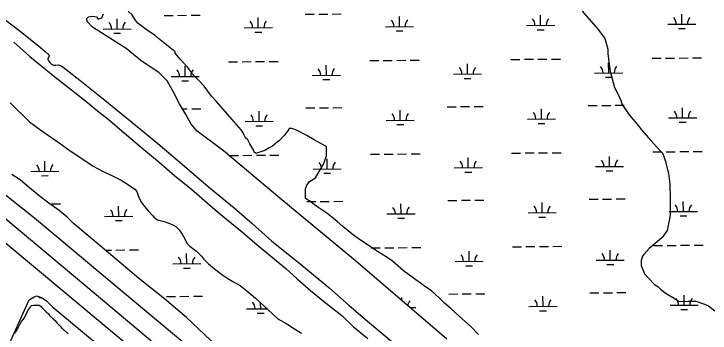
# Model space of a CAD drawing. Extents: x 3568792 to 3606828, y 529143 to 554785.
# Drawn here: x 3578869 to 3581344, y 547950 to 549084 of the extents above; entities that cross this region are included whole.
import ezdxf

# ---------------------------------------------------------------- set-up
doc = ezdxf.new("R2010")
doc.units = 0
for name, color, linetype in [('V-LEVE-TOET', 7, 'Continuous'), ('V-ROAD-CNTR', 7, 'Continuous'), ('V-SITE-VEGE', 7, 'Continuous'), ('V-TOPO-SHOR', 7, 'Continuous'), ('V-WETL-SWMP', 7, 'Continuous')]:
    doc.layers.add(name, color=color, linetype=linetype)

msp = doc.modelspace()

# ---------------------------------------------------------------- linework, layer by layer
at = {"layer": 'V-LEVE-TOET'}
for points in [[(3578836.9, 549064.6), (3578891.3, 549022.8), (3578963.3, 548965.2), (3578979.6, 548950.9), (3578993.1, 548938.7), (3578994.8, 548934.9), (3578992.2, 548929), (3578989.6, 548925.5), (3578990.2, 548922)], [(3578868.2, 548983.9), (3578926.2, 548933.1), (3578977, 548891), (3579014.2, 548860.9), (3579079.1, 548809.2), (3579130.9, 548769.5), (3579160.7, 548744.3), (3579203.7, 548710.5), (3579260.7, 548662), (3579323.9, 548608.5), (3579385.3, 548557.7), (3579440, 548509.8), (3579465.2, 548489.9), (3579493.6, 548467.1), (3579519.3, 548445.2), (3579547.1, 548421.2), (3579574.3, 548397.6), (3579592.1, 548382.7), (3579625.2, 548354.9), (3579675.8, 548313.4), (3579741, 548258.2), (3579836.1, 548179.6), (3579876.1, 548143.4), (3579923.2, 548101.3), (3579970, 548063.9), (3580035, 548012.2), (3580076.2, 547972.8), (3580127.1, 547930.7)], [(3578990.2, 548922), (3578992.2, 548917), (3578997.5, 548910.3), (3579003, 548905.3), (3579010.1, 548901.5), (3579018.5, 548901.5), (3579027.9, 548902.7)], [(3579027.9, 548902.7), (3579035.2, 548900.4), (3579044, 548894.8), (3579103.9, 548849), (3579185.8, 548781.8), (3579275.3, 548709.6), (3579381.2, 548623.7), (3579475.7, 548543.4), (3579560.8, 548469.8), (3579651.8, 548395.3), (3579716.1, 548339.2), (3579786.3, 548277.3), (3579885.5, 548196.9), (3579988.7, 548112.5), (3580060.7, 548048.5), (3580125.6, 547992.4), (3580220.6, 547913.2)]]:
    msp.add_lwpolyline(points, dxfattribs=at)
at = {"layer": 'V-ROAD-CNTR'}
msp.add_lwpolyline([(3580545.7, 546846.9), (3576922, 549869.5), (3574953.9, 551511), (3573655.7, 552639.7), (3573536.8, 552738.9)], dxfattribs=at)
at = {"layer": 'V-SITE-VEGE'}
for points in [[(3579486.8, 548893.3), (3579482.1, 548898), (3579472.7, 548909), (3579460.1, 548923.1), (3579442.9, 548945), (3579442.9, 548949.7), (3579383.3, 548996.7), (3579370.7, 549007.7), (3579344.1, 549024.9), (3579311.1, 549049.9), (3579300.1, 549062.5), (3579289.1, 549081.3), (3579275, 549093.8)], [(3580889.7, 549093.4), (3580946.1, 549029.2), (3580969.7, 548996.3), (3580980.7, 548958.7), (3580980.7, 548943), (3580983.8, 548913.2), (3580988.6, 548880.3), (3581004.3, 548822.3), (3581018.4, 548795.7), (3581026.3, 548776.9), (3581031, 548762.8), (3581056.1, 548725.2), (3581089, 548686), (3581100, 548671.9), (3581133, 548634.3), (3581169.1, 548595.2), (3581173.8, 548592), (3581178.5, 548581.1), (3581184.8, 548563.8), (3581195.8, 548516.8), (3581200.5, 548479.2), (3581202.1, 548429), (3581202.1, 548371), (3581200.6, 548361.6), (3581191.2, 548314.6), (3581174, 548289.5), (3581147.4, 548267.5), (3581127, 548250.3), (3581108.2, 548229.9), (3581103.5, 548223.6), (3581098.8, 548207.9), (3581098.8, 548190.7), (3581111.4, 548160.9), (3581125.5, 548145.2), (3581145.9, 548123.3), (3581158.4, 548115.5), (3581169.4, 548104.5), (3581188.2, 548090.4), (3581216.5, 548074.8), (3581232.2, 548063.8), (3581233.7, 548062.2), (3581266.6, 548063.8), (3581293.3, 548063.8), (3581324.7, 548052.9), (3581338.8, 548046.6), (3581360.7, 548029.4)], [(3580520.6, 547945.7), (3580495.5, 547970.8), (3580451.5, 548009.9), (3580423.3, 548036.5), (3580399.8, 548056.9), (3580382.5, 548074.1), (3580354.3, 548099.2), (3580327.6, 548118), (3580285.3, 548149.3), (3580253.9, 548171.2), (3580214.7, 548205.7), (3580192.7, 548221.3), (3580161.4, 548240.1), (3580139.4, 548255.8), (3580101.8, 548280.8), (3580076.7, 548298.1), (3580039, 548329.4), (3580018.6, 548346.6), (3579999.8, 548362.3), (3579981, 548376.4), (3579952.8, 548395.2), (3579937.1, 548406.1), (3579919.8, 548420.2), (3579912, 548424.9), (3579905.7, 548428), (3579905.7, 548462.5), (3579910.4, 548475.1), (3579919.8, 548489.2), (3579941.7, 548501.8), (3579954.2, 548523.7), (3579969.9, 548550.4), (3579980.8, 548580.2), (3579980.8, 548613.1), (3579968.3, 548619.3), (3579936.9, 548636.6), (3579910.2, 548652.2), (3579874.2, 548671), (3579856.9, 548677.3), (3579847.5, 548677.3), (3579845.9, 548674.1), (3579841.2, 548667.8), (3579830.3, 548652.2), (3579813.1, 548634.9), (3579805.2, 548628.6), (3579788, 548614.5), (3579777, 548608.2), (3579761.4, 548598.8), (3579750.4, 548595.7), (3579734.7, 548590.9), (3579730, 548587.8), (3579723.7, 548592.5), (3579722.2, 548598.8), (3579708, 548622.3), (3579700.2, 548636.4), (3579692.3, 548644.2), (3579686.1, 548655.2), (3579684.5, 548661.5), (3579676.6, 548672.4), (3579668.8, 548681.8), (3579643.7, 548710), (3579588.8, 548772.7), (3579571.5, 548791.5), (3579544.9, 548827.5), (3579526, 548847.9), (3579502.5, 548871.4), (3579497.8, 548879.2), (3579486.8, 548893.3)], [(3578872.8, 547949.6), (3578881.6, 547964.5), (3578890.3, 547980.3), (3578896.5, 547991.8), (3578906.1, 548005), (3578910.5, 548012.9), (3578914, 548018.2), (3578918.4, 548030.5), (3578926.3, 548041), (3578928.9, 548046.3), (3578931.6, 548048), (3578938.6, 548048.9), (3578958.8, 548048.9), (3578965, 548046.3), (3578968.5, 548041), (3578977.3, 548031.4), (3578983.4, 548025.2), (3578991.4, 548019.1), (3578995.8, 548012.9), (3579008.1, 548000.7), (3579016, 547994.5), (3579022.1, 547986.6), (3579033.6, 547974.3), (3579039.7, 547968.2), (3579045.9, 547962.9), (3579061.7, 547947.1)]]:
    msp.add_lwpolyline(points, dxfattribs=at)
at = {"layer": 'V-TOPO-SHOR'}
for points in [[(3578762.1, 548502.3), (3578942.4, 548360.2), (3579246.9, 548104.9), (3579684.5, 547740.2), (3579894.8, 547567.3), (3579961.6, 547511.9), (3580216.9, 547300.5)], [(3580151.3, 547259.5), (3579723.6, 547611.6), (3579428.1, 547862.3), (3579124.6, 548117.5), (3578825.5, 548366.4)]]:
    msp.add_lwpolyline(points, dxfattribs=at)
at = {"layer": 'V-WETL-SWMP'}
for p, q in [((3579181.2, 549069.7), (3579187.4, 549084.1)), ((3579402.7, 549078.4), (3579434.7, 549078.7)), ((3579450.7, 549078.8), (3579482.7, 549079.1)), ((3579498.7, 549079.2), (3579530.7, 549079.5)), ((3579904.6, 549082.6), (3579936.6, 549082.9)), ((3579952.6, 549083), (3579984.6, 549083.3)), ((3580000.6, 549083.4), (3580032.6, 549083.7)), ((3580741.7, 549043.3), (3580741.4, 549079.3)), ((3581243.6, 549047.5), (3581243.3, 549083.5)), ((3579128, 549067.7), (3579134.1, 549073.8)), ((3579130, 549057.4), (3579128, 549067.7)), ((3579148.9, 549036.5), (3579130, 549057.4)), ((3579134.1, 549073.8), (3579148.5, 549075.9)), ((3579148.5, 549075.9), (3579162.8, 549073.8)), ((3579162.8, 549073.8), (3579168.9, 549065.6)), ((3579168.9, 549065.6), (3579181.2, 549069.7)), ((3579236, 549030.6), (3579235.7, 549066.6)), ((3579737.9, 549034.8), (3579737.6, 549070.8)), ((3580239.8, 549039), (3580239.5, 549075)), ((3579268.6, 548961.1), (3579148.9, 549036.5)), ((3579186, 549030.1), (3579286, 549031)), ((3579687.9, 549034.4), (3579787.9, 549035.2)), ((3580189.8, 549038.6), (3580289.8, 549039.5)), ((3580691.7, 549042.8), (3580791.7, 549043.7)), ((3581193.6, 549047.1), (3581293.6, 549047.9)), ((3581231.7, 549032), (3581255.7, 549032.2)), ((3579224.1, 549015), (3579248.1, 549015.2)), ((3579726, 549019.3), (3579750, 549019.5)), ((3580227.9, 549023.5), (3580251.9, 549023.7)), ((3580729.8, 549027.7), (3580753.8, 549027.9)), ((3579320.2, 548918.5), (3579268.6, 548961.1)), ((3579385.5, 548874.2), (3579320.2, 548918.5)), ((3579632.1, 548913.8), (3579664.1, 548914.1)), ((3579680.1, 548914.2), (3579712.1, 548914.5)), ((3579728.1, 548914.6), (3579760.1, 548914.9)), ((3579776.1, 548915), (3579808.1, 548915.3)), ((3580134, 548918.1), (3580166, 548918.3)), ((3580181.9, 548918.5), (3580213.9, 548918.7)), ((3580229.9, 548918.9), (3580261.9, 548919.1)), ((3580277.9, 548919.3), (3580309.9, 548919.5)), ((3580481.7, 548870.3), (3580481.4, 548906.3)), ((3580635.8, 548922.3), (3580667.8, 548922.6)), ((3580683.8, 548922.7), (3580715.8, 548923)), ((3580731.8, 548923.1), (3580763.8, 548923.4)), ((3580779.8, 548923.5), (3580811.8, 548923.8)), ((3580983.6, 548874.5), (3580983.3, 548910.5)), ((3581137.7, 548926.5), (3581169.7, 548926.8)), ((3581185.7, 548926.9), (3581217.7, 548927.2)), ((3581233.7, 548927.3), (3581265.7, 548927.6)), ((3581281.7, 548927.7), (3581313.7, 548928)), ((3579477.9, 548861.8), (3579477.6, 548897.8)), ((3579979.8, 548866), (3579979.5, 548902)), ((3579413.6, 548846.1), (3579385.5, 548874.2)), ((3579427.9, 548861.4), (3579527.9, 548862.2)), ((3579929.8, 548865.6), (3580029.8, 548866.4)), ((3580431.7, 548869.8), (3580531.7, 548870.7)), ((3580469.8, 548854.7), (3580493.8, 548854.9)), ((3580933.6, 548874.1), (3581033.6, 548874.9)), ((3580971.7, 548859), (3580995.7, 548859.2)), ((3579435.3, 548808.1), (3579413.6, 548846.1)), ((3579466, 548846.3), (3579490, 548846.5)), ((3579967.9, 548850.5), (3579991.9, 548850.7)), ((3579458, 548764.6), (3579435.3, 548808.1)), ((3578855.6, 548767.9), (3578924.9, 548701)), ((3579478.8, 548729.3), (3579458, 548764.6)), ((3580911.1, 548758.4), (3580943.1, 548758.7)), ((3580959.1, 548758.8), (3580991.1, 548759.1)), ((3581007.1, 548759.3), (3581039.1, 548759.5)), ((3579468.8, 548746.3), (3579485.5, 548746.4)), ((3579501.5, 548746.5), (3579533.5, 548746.8)), ((3579740.7, 548702.1), (3579740.4, 548738.1)), ((3579907.4, 548750), (3579939.4, 548750.2)), ((3579955.4, 548750.4), (3579987.4, 548750.6)), ((3580003.4, 548750.8), (3580035.4, 548751.1)), ((3580242.6, 548706.4), (3580242.3, 548742.4)), ((3580409.3, 548754.2), (3580441.3, 548754.5)), ((3580457.2, 548754.6), (3580489.2, 548754.9)), ((3580505.2, 548755), (3580537.2, 548755.3)), ((3580744.5, 548710.6), (3580744.2, 548746.6)), ((3581246.4, 548714.8), (3581246.1, 548750.8)), ((3579499.7, 548692.2), (3579478.8, 548729.3)), ((3580192.6, 548705.9), (3580292.6, 548706.8)), ((3580694.5, 548710.2), (3580794.5, 548711)), ((3581196.4, 548714.4), (3581296.4, 548715.3)), ((3578924.9, 548701), (3578965.2, 548671.5)), ((3579520.5, 548667.7), (3579499.7, 548692.2)), ((3579690.7, 548701.7), (3579790.7, 548702.6)), ((3579728.8, 548686.6), (3579752.8, 548686.8)), ((3580230.7, 548690.8), (3580254.7, 548691)), ((3580732.6, 548695.1), (3580756.6, 548695.3)), ((3581234.5, 548699.3), (3581258.5, 548699.5)), ((3578965.2, 548671.5), (3579029.7, 548625.9)), ((3579613.9, 548597.2), (3579520.5, 548667.7)), ((3579029.7, 548625.9), (3579069.4, 548597.5)), ((3579069.4, 548597.5), (3579114.4, 548568)), ((3579814.1, 548429.7), (3579613.9, 548597.2)), ((3579778.9, 548582.4), (3579810.9, 548582.7)), ((3580136.8, 548585.4), (3580168.8, 548585.7)), ((3580184.8, 548585.8), (3580216.8, 548586.1)), ((3580232.8, 548586.2), (3580264.8, 548586.5)), ((3580280.8, 548586.6), (3580312.8, 548586.9)), ((3580638.6, 548589.6), (3580670.6, 548589.9)), ((3580686.6, 548590), (3580718.6, 548590.3)), ((3580734.6, 548590.4), (3580766.6, 548590.7)), ((3580782.6, 548590.9), (3580814.6, 548591.1)), ((3581140.5, 548593.9), (3581172.5, 548594.1)), ((3581188.5, 548594.3), (3581220.5, 548594.5)), ((3581236.5, 548594.7), (3581268.5, 548594.9)), ((3581284.5, 548595.1), (3581316.5, 548595.4)), ((3578978.8, 548524.9), (3578978.5, 548560.9)), ((3579114.4, 548568), (3579151.1, 548543.1)), ((3579634.9, 548581.2), (3579666.9, 548581.4)), ((3579682.9, 548581.6), (3579714.9, 548581.8)), ((3579730.9, 548582), (3579762.9, 548582.2)), ((3579982.6, 548533.4), (3579982.3, 548569.4)), ((3580484.5, 548537.6), (3580484.2, 548573.6)), ((3580986.4, 548541.8), (3580986.1, 548577.8)), ((3579151.1, 548543.1), (3579186.1, 548524.8)), ((3579932.6, 548532.9), (3580032.6, 548533.8)), ((3580434.5, 548537.2), (3580534.5, 548538)), ((3580936.4, 548541.4), (3581036.4, 548542.2)), ((3578890.7, 548495), (3578862.2, 548513.9)), ((3578928.8, 548524.5), (3579028.8, 548525.3)), ((3578966.9, 548509.4), (3578990.9, 548509.6)), ((3579186.1, 548524.8), (3579219.8, 548508.8)), ((3579219.8, 548508.8), (3579250, 548493.4)), ((3579970.7, 548517.8), (3579994.7, 548518)), ((3580472.6, 548522.1), (3580496.6, 548522.3)), ((3580974.5, 548526.3), (3580998.5, 548526.5)), ((3578917.9, 548471.9), (3578890.7, 548495)), ((3579250, 548493.4), (3579280.2, 548474.5)), ((3578958.8, 548437.6), (3578917.9, 548471.9)), ((3579280.2, 548474.5), (3579298.6, 548460.9)), ((3579298.6, 548460.9), (3579306.3, 548452.6)), ((3578993.7, 548411.6), (3578958.8, 548437.6)), ((3579306.3, 548452.6), (3579309.8, 548442)), ((3579309.8, 548442), (3579314, 548429.5)), ((3579029.9, 548385.6), (3578993.7, 548411.6)), ((3579002.4, 548409.7), (3579034.4, 548409.9)), ((3579314, 548429.5), (3579322.3, 548414.7)), ((3579322.3, 548414.7), (3579333.6, 548399.4)), ((3580083.3, 548207.1), (3579814.1, 548429.7)), ((3579910.2, 548417.3), (3579942.2, 548417.6)), ((3579958.2, 548417.7), (3579990.2, 548418)), ((3580006.2, 548418.1), (3580038.2, 548418.4)), ((3580245.4, 548373.7), (3580245.1, 548409.7)), ((3580412.1, 548421.5), (3580444.1, 548421.8)), ((3580460.1, 548421.9), (3580492.1, 548422.2)), ((3580508.1, 548422.4), (3580540.1, 548422.6)), ((3580747.3, 548377.9), (3580747, 548413.9)), ((3580913.9, 548425.8), (3580945.9, 548426)), ((3580961.9, 548426.2), (3580993.9, 548426.5)), ((3581009.9, 548426.6), (3581041.9, 548426.9)), ((3581249.2, 548382.2), (3581248.9, 548418.2)), ((3579058.3, 548362.5), (3579029.9, 548385.6)), ((3579241.6, 548365.2), (3579241.3, 548401.2)), ((3579333.6, 548399.4), (3579347.8, 548382.8)), ((3579081.4, 548339.4), (3579058.3, 548362.5)), ((3579191.6, 548364.8), (3579291.6, 548365.7)), ((3579347.8, 548382.8), (3579361.4, 548367.4)), ((3579361.4, 548367.4), (3579370.3, 548358.5)), ((3580195.4, 548373.3), (3580295.4, 548374.1)), ((3580697.3, 548377.5), (3580797.3, 548378.4)), ((3580735.4, 548362.4), (3580759.4, 548362.6)), ((3581199.2, 548381.8), (3581299.2, 548382.6)), ((3581237.3, 548366.6), (3581261.3, 548366.8)), ((3579182.7, 548254.8), (3579081.4, 548339.4)), ((3579229.7, 548349.7), (3579253.7, 548349.9)), ((3579370.3, 548358.5), (3579379.8, 548352.6)), ((3579379.8, 548352.6), (3579389.2, 548350.3)), ((3579389.2, 548350.3), (3579402.8, 548346.1)), ((3579402.8, 548346.1), (3579420, 548340.2)), ((3579420, 548340.2), (3579431.9, 548335.5)), ((3579431.9, 548335.5), (3579444.9, 548328.4)), ((3580233.5, 548358.2), (3580257.5, 548358.4)), ((3579444.9, 548328.4), (3579456.1, 548317.1)), ((3579456.1, 548317.1), (3579467.4, 548301.8)), ((3579467.4, 548301.8), (3579476.3, 548285.2)), ((3579476.3, 548285.2), (3579484, 548269.8)), ((3579484, 548269.8), (3579494.1, 548259.1)), ((3581143.3, 548261.2), (3581175.3, 548261.5)), ((3581191.3, 548261.6), (3581223.3, 548261.9)), ((3581239.3, 548262), (3581271.3, 548262.3)), ((3581287.3, 548262.4), (3581319.3, 548262.7)), ((3579312.4, 548144.8), (3579182.7, 548254.8)), ((3579194.5, 548244.8), (3579215.8, 548244.9)), ((3579231.8, 548245.1), (3579263.8, 548245.4)), ((3579279.8, 548245.5), (3579311.8, 548245.8)), ((3579494.1, 548259.1), (3579509.5, 548247.3)), ((3579509.5, 548247.3), (3579519.5, 548239.6)), ((3579519.5, 548239.6), (3579527.2, 548231.9)), ((3580139.6, 548252.7), (3580171.6, 548253)), ((3580187.6, 548253.1), (3580219.6, 548253.4)), ((3580235.6, 548253.5), (3580267.6, 548253.8)), ((3580283.6, 548254), (3580315.6, 548254.2)), ((3580487.3, 548204.9), (3580487, 548240.9)), ((3580641.5, 548257), (3580673.5, 548257.2)), ((3580689.5, 548257.4), (3580721.5, 548257.6)), ((3580737.5, 548257.8), (3580769.4, 548258.1)), ((3580785.4, 548258.2), (3580817.4, 548258.5)), ((3580989.2, 548209.2), (3580988.9, 548245.2)), ((3579483.5, 548196.5), (3579483.2, 548232.5)), ((3579527.2, 548231.9), (3579535.5, 548223.1)), ((3579535.5, 548223.1), (3579543.2, 548214.2)), ((3579543.2, 548214.2), (3579561, 548196.4)), ((3579433.5, 548196), (3579533.5, 548196.9)), ((3579561, 548196.4), (3579581.7, 548178.7)), ((3580407.7, 547928.3), (3580083.3, 548207.1)), ((3580437.3, 548204.5), (3580537.3, 548205.3)), ((3580475.4, 548189.4), (3580499.4, 548189.6)), ((3580939.2, 548208.7), (3581039.2, 548209.6)), ((3580977.3, 548193.6), (3581001.3, 548193.8)), ((3579471.6, 548180.9), (3579495.6, 548181.1)), ((3579581.7, 548178.7), (3579597.1, 548166.3)), ((3579597.1, 548166.3), (3579611.9, 548155.6)), ((3579404.2, 548072), (3579312.4, 548144.8)), ((3579611.9, 548155.6), (3579629.1, 548144.4)), ((3579629.1, 548144.4), (3579647.5, 548133.7)), ((3579647.5, 548133.7), (3579672.9, 548118.9)), ((3579672.9, 548118.9), (3579697.2, 548100)), ((3579697.2, 548100), (3579728, 548074)), ((3580414.9, 548088.9), (3580446.9, 548089.2)), ((3580462.9, 548089.3), (3580494.9, 548089.6)), ((3580510.9, 548089.7), (3580542.9, 548090)), ((3580916.8, 548093.1), (3580948.8, 548093.4)), ((3580964.8, 548093.5), (3580996.8, 548093.8)), ((3581012.8, 548093.9), (3581044.7, 548094.2)), ((3578935.3, 548076.4), (3578941.2, 548076.5)), ((3578957.2, 548076.6), (3578967.8, 548076.7)), ((3579483, 548005.2), (3579404.2, 548072)), ((3579411.1, 548080.4), (3579443.1, 548080.7)), ((3579459.1, 548080.8), (3579491.1, 548081.1)), ((3579507.1, 548081.2), (3579539.1, 548081.5)), ((3579728, 548074), (3579786.7, 548019.6)), ((3580248, 548065.5), (3580247.9, 548077)), ((3580750.1, 548045.3), (3580749.8, 548081.3)), ((3581252, 548049.5), (3581251.7, 548085.5)), ((3579746.3, 548036.8), (3579746.1, 548057.2)), ((3580276.2, 548041.3), (3580298.2, 548041.5)), ((3580700.1, 548044.9), (3580800.1, 548045.7)), ((3581202, 548049.1), (3581302, 548049.9)), ((3579696.3, 548036.4), (3579767.9, 548037)), ((3579734.4, 548021.3), (3579758.4, 548021.5)), ((3579786.7, 548019.6), (3579806.8, 548000.6)), ((3580738.2, 548029.7), (3580762.2, 548029.9)), ((3581240.1, 548034), (3581264.1, 548034.2)), ((3579589, 547904.6), (3579483, 548005.2)), ((3579806.8, 548000.6), (3579838.8, 547982.9)), ((3579838.8, 547982.9), (3579866.6, 547965.7)), ((3579866.6, 547965.7), (3579891.5, 547950.3))]:
    msp.add_line(p, q, dxfattribs=at)
msp.add_lwpolyline([(3578832.3, 547866), (3578923.7, 548068.1), (3578936.3, 548077.1), (3578949.9, 548082.6), (3578967.1, 548077.2), (3578983.4, 548066.3), (3579007.9, 548042.8), (3579386.7, 547726.9)], dxfattribs=at)
for centre, start, end in [((3579180.8, 549030.6), 359.7115, 41.2552), ((3579291.2, 549031.5), 139.7115, 181.2552), ((3579682.6, 549034.8), 359.7115, 41.2552), ((3579793.1, 549035.7), 139.7115, 181.2552), ((3580184.5, 549039), 359.7115, 41.2552), ((3580295, 549040), 139.7115, 181.2552), ((3580686.4, 549043.3), 359.7115, 41.2552), ((3580796.9, 549044.2), 139.7115, 181.2552), ((3581188.3, 549047.5), 359.7115, 41.2552), ((3581298.8, 549048.4), 139.7115, 181.2552), ((3579422.7, 548861.8), 359.7115, 41.2552), ((3579533.1, 548862.7), 139.7115, 181.2552), ((3579924.5, 548866), 359.7115, 41.2552), ((3580035, 548867), 139.7115, 181.2552), ((3580426.4, 548870.3), 359.7115, 41.2552), ((3580536.9, 548871.2), 139.7115, 181.2552), ((3580928.3, 548874.5), 359.7115, 41.2552), ((3581038.8, 548875.4), 139.7115, 181.2552), ((3580689.2, 548710.6), 359.7115, 41.2552), ((3580799.7, 548711.5), 139.7115, 181.2552), ((3581191.1, 548714.8), 359.7115, 41.2552), ((3581301.6, 548715.8), 139.7115, 181.2552), ((3579685.5, 548702.1), 359.7115, 41.2552), ((3579795.9, 548703.1), 139.7115, 181.2552), ((3580187.3, 548706.4), 359.7115, 41.2552), ((3580297.8, 548707.3), 139.7115, 181.2552), ((3580429.2, 548537.6), 359.7115, 41.2552), ((3580539.7, 548538.5), 139.7115, 181.2552), ((3580931.1, 548541.8), 359.7115, 41.2552), ((3581041.6, 548542.8), 139.7115, 181.2552), ((3578923.6, 548524.9), 359.7115, 41.2552), ((3579034.1, 548525.8), 139.7115, 181.2552), ((3579927.4, 548533.4), 359.7115, 41.2552), ((3580037.8, 548534.3), 139.7115, 181.2552), ((3579186.4, 548365.2), 359.7115, 41.2552), ((3579296.8, 548366.2), 139.7115, 181.2552), ((3580190.1, 548373.7), 359.7115, 41.2552), ((3580300.6, 548374.6), 139.7115, 181.2552), ((3580692, 548377.9), 359.7115, 41.2552), ((3580802.5, 548378.9), 139.7115, 181.2552), ((3581193.9, 548382.2), 359.7115, 41.2552), ((3581304.4, 548383.1), 139.7115, 181.2552), ((3579428.3, 548196.5), 359.7115, 41.2552), ((3579538.8, 548197.4), 139.7115, 181.2552), ((3580432.1, 548204.9), 359.7115, 41.2552), ((3580542.5, 548205.9), 139.7115, 181.2552), ((3580933.9, 548209.2), 359.7115, 41.2552), ((3581044.4, 548210.1), 139.7115, 181.2552), ((3580303.4, 548042), 139.7115, 170.6081), ((3580694.8, 548045.3), 359.7115, 41.2552), ((3580805.3, 548046.2), 139.7115, 181.2552), ((3581196.7, 548049.5), 359.7115, 41.2552), ((3581307.2, 548050.5), 139.7115, 181.2552), ((3579691.1, 548036.8), 359.7115, 41.2552), ((3579801.5, 548037.7), 178.8733, 181.2552)]:
    msp.add_arc(centre, 35.2, start, end, dxfattribs=at)

doc.saveas('drawing.dxf')
